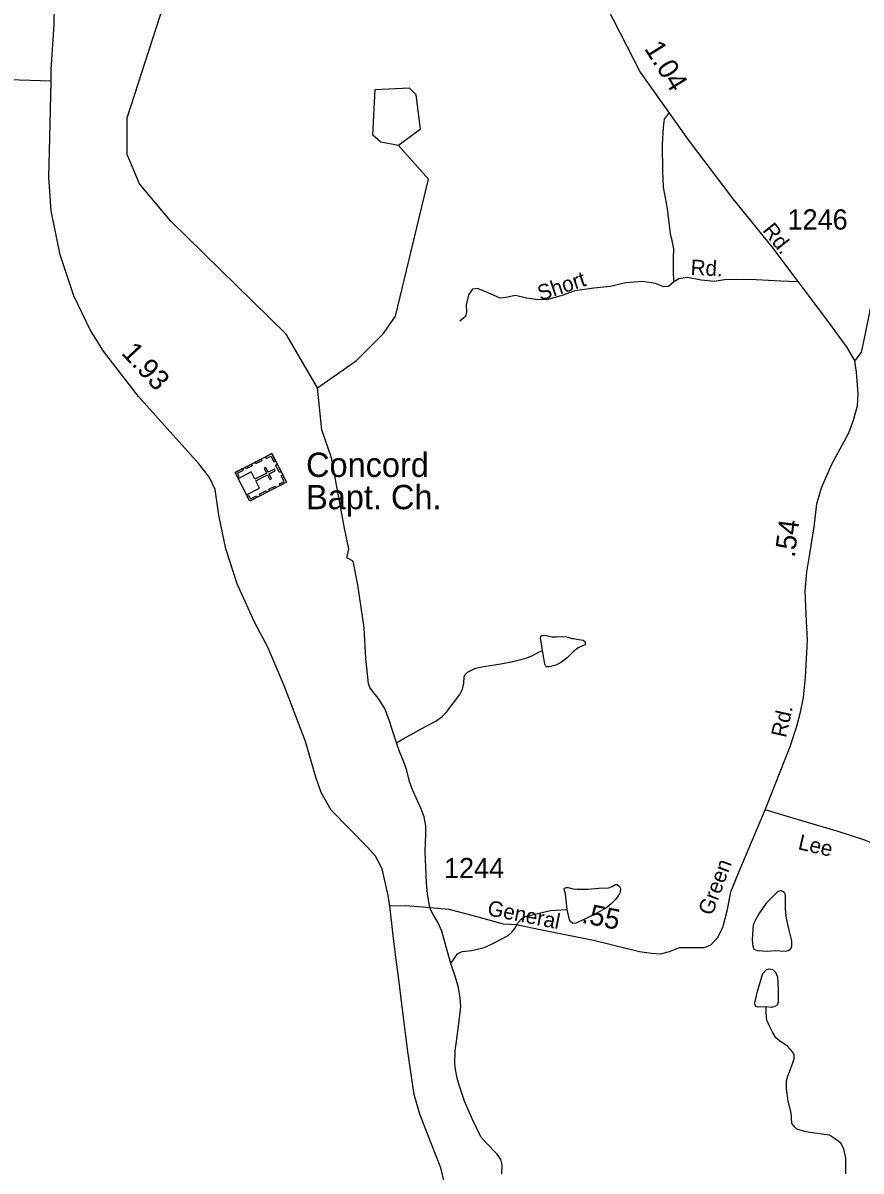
# Model space of a CAD drawing. Extents: x 2126262 to 2293712, y 749403 to 919119.
# Drawn here: x 2181448 to 2186622, y 876200 to 883288 of the extents above; entities that cross this region are included whole.
import ezdxf

# ---------------------------------------------------------------- set-up
doc = ezdxf.new("R2010")
doc.units = 0
for name, color, linetype in [('Exist Cultural Church with Cemetery CELL', 7, 'Continuous'), ('Exist Cultural Church with Cemetery Label', 7, 'Continuous'), ('Exist Hydrographic Misc Water Feature', 7, 'Continuous'), ('Exist Hydrographic Pond Under 1500 Sq Ft', 7, 'Continuous'), ('Exist Road Non-System Type 51', 7, 'Continuous'), ('Exist Road Non-System Type 51 Label', 7, 'Continuous'), ('Exist Road Secondary Mileage Hundredths English Label', 7, 'Continuous'), ('Exist Road Secondary Type 51 Attributed', 7, 'Continuous'), ('Exist Road Secondary Type 51 Label', 7, 'Continuous'), ('Exist Road Secondary Type 51 Number Label', 7, 'Continuous')]:
    doc.layers.add(name, color=color, linetype=linetype)

msp = doc.modelspace()

# ---------------------------------------------------------------- linework, layer by layer
at = {"layer": 'Exist Cultural Church with Cemetery CELL'}
for points in [[(2182983.7, 880629.1), (2183074.7, 880452), (2182848.2, 880335.7), (2182757.2, 880512.7)], [(2182945.2, 880609.3), (2182950.4, 880599.2), (2182979, 880613.9), (2182997.6, 880577.8), (2183007.5, 880582.9), (2182983.7, 880629.1)], [(2182819.4, 880544.7), (2182858, 880564.5), (2182863.2, 880554.4), (2182824.6, 880534.6)], [(2182879.2, 880575.4), (2182917.8, 880595.2), (2182923, 880585.1), (2182884.4, 880565.3)], [(2183017.6, 880563.2), (2183041.2, 880517.1), (2183031.1, 880511.9), (2183007.4, 880558)], [(2182772.4, 880483.4), (2182782.6, 880488.6), (2182772.6, 880508.2), (2182808.5, 880526.6), (2182803.4, 880536.5), (2182757.3, 880512.8)], [(2182777, 880474.4), (2182828.2, 880374.7), (2182908.7, 880416), (2182885.6, 880461.2), (2182958.1, 880498.4), (2182973.1, 880469.1), (2182982.9, 880474.1), (2182967.8, 880503.4), (2183005.4, 880522.7), (2183000.1, 880533), (2182962.5, 880513.8), (2182947.4, 880543.2), (2182937.6, 880538.2), (2182952.8, 880508.8), (2182880.3, 880471.5), (2182857.5, 880515.8)], [(2183036.1, 880432.1), (2183031, 880442.2), (2183059.6, 880456.9), (2183041.1, 880493), (2183051, 880498.1), (2183074.7, 880451.9)], [(2182965.9, 880408.9), (2183004.5, 880428.7), (2183009.7, 880418.5), (2182971.1, 880398.7)], [(2182833, 880365.1), (2182843.3, 880370.4), (2182853.3, 880350.8), (2182889.3, 880369.3), (2182894.3, 880359.4), (2182848.2, 880335.7)], [(2182907.3, 880378.8), (2182945.8, 880398.6), (2182951, 880388.4), (2182912.5, 880368.7)]]:
    msp.add_lwpolyline(points, close=True, dxfattribs=at)
at = {"layer": 'Exist Hydrographic Misc Water Feature'}
for points in [[(2183267.3, 881035.1), (2183073.3, 881367.1), (2182361.4, 882064.3), (2182168.4, 882294.6), (2182092.3, 882476.7), (2182091.3, 882703.1), (2182296.4, 883338.6), (2182536.3, 883648.5)], [(2183267.3, 881035.1), (2183507.4, 881204), (2183673.3, 881371.1), (2183748.3, 881477.8), (2183951.3, 882323.3), (2183767.4, 882530.6)], [(2183753.4, 878844.2), (2183711.7, 878977.1), (2183681.1, 879055.9), (2183641.7, 879118.4), (2183605.6, 879163.3), (2183590.2, 879184.1), (2183581.5, 879209.3), (2183565.1, 879365.1), (2183554.1, 879553.5), (2183515.4, 879819.4), (2183487.4, 879965.8), (2183448, 879985.5), (2183460, 880039.2), (2183430.3, 880178.7), (2183352.4, 880603.5), (2183293.3, 880775.3), (2183267.3, 881035.1)], [(2183753.4, 878844.2), (2183796.1, 878867.2), (2183858.5, 878902.3), (2183934, 878945), (2183996.4, 878977.8), (2184035.8, 879006.3), (2184061, 879031.5), (2184107, 879090.6), (2184144.2, 879141), (2184161.3, 879174.2), (2184170, 879211.5), (2184172.2, 879250.9), (2184178.8, 879266.2), (2184191.9, 879280.4), (2184241.2, 879304.5), (2184292.6, 879315.5), (2184397.7, 879330.8), (2184472.1, 879346.2), (2184554.2, 879365.9), (2184589.2, 879381.2), (2184629.7, 879400.9), (2184654.9, 879413)], [(2184090.1, 877481.8), (2184062.1, 877576.1), (2184033.6, 877681.3), (2184010.7, 877732.7), (2183981.1, 877783.6), (2183966.9, 877810.9), (2183958.1, 877839.4), (2183946.1, 877911.7), (2183939.5, 877979.6), (2183931.8, 878171.3), (2183935.1, 878281), (2183935.1, 878330.3), (2183925.3, 878387.2), (2183904.5, 878440.9), (2183855.2, 878549.1), (2183834.4, 878604.9), (2183818, 878671.7), (2183800.5, 878721), (2183772, 878790.6), (2183753.4, 878844.2)], [(2184090.1, 877481.8), (2184130.6, 877539.9), (2184144.8, 877549.7), (2184161.3, 877555.2), (2184217.1, 877560.7), (2184298.1, 877579.3), (2184356.1, 877608.9), (2184443.6, 877653.8), (2184466.6, 877674.6), (2184485.2, 877697.6), (2184506, 877733.7), (2184524.6, 877755.6), (2184544.3, 877769.9), (2184573.9, 877776.4), (2184661.4, 877798.3), (2184705.2, 877808.2), (2184735.9, 877810.4), (2184808.1, 877813.7)], [(2184404.9, 876181.7), (2184407.1, 876237.5), (2184397.2, 876271.5), (2184374.3, 876306.5), (2184307.5, 876373.8), (2184275.7, 876411), (2184223.6, 876518.3), (2184174.4, 876631.1), (2184142.7, 876724.2), (2184129.5, 876773.5), (2184118.6, 876825.9), (2184114.2, 876862.1), (2184116.4, 876944.2), (2184125.1, 877000.1), (2184143.7, 877142.8), (2184150.3, 877215.1), (2184147, 877266.5), (2184136.1, 877333.3), (2184116.4, 877403), (2184090.1, 877481.8)], [(2186527.2, 876181.4), (2186527.2, 876276.7), (2186515.1, 876336.9), (2186497.6, 876370.8), (2186464.8, 876397.1), (2186426.5, 876420.1), (2186392.5, 876425.6), (2186280.9, 876442), (2186226.2, 876458.9), (2186210.8, 876472), (2186195.5, 876495), (2186190, 876558.6), (2186172.5, 876631.9), (2186161.6, 876708.6), (2186162.7, 876756.2), (2186170.3, 876785.8), (2186201, 876866.8), (2186208.7, 876895.3), (2186208.7, 876919.4), (2186198.8, 876935.8), (2186169.3, 876967.6), (2186118.9, 877002.6), (2186097, 877021.3), (2186075.1, 877056.3), (2186059.8, 877090.3), (2186041.2, 877131.4), (2186037.9, 877151.2), (2186035.7, 877176.3), (2186035.7, 877212.5)]]:
    msp.add_lwpolyline(points, dxfattribs=at)
for points in [[(2184654.9, 879413), (2184642.4, 879492.9), (2184645.7, 879501.7), (2184651.2, 879506), (2184668.7, 879508.2), (2184715.7, 879498.4), (2184742, 879498.4), (2184777, 879500.6), (2184805.5, 879498.4), (2184836.1, 879488.5), (2184849.3, 879488.5), (2184867.9, 879483), (2184907.3, 879477.6), (2184917.1, 879468.8), (2184921.5, 879455.7), (2184914.9, 879445.8), (2184902.9, 879442.5), (2184876.6, 879429.4), (2184847.1, 879406.4), (2184807.7, 879369.2), (2184772.7, 879341.8), (2184738.7, 879322.1), (2184697.1, 879312.2), (2184680.7, 879312.2), (2184675.2, 879316.6), (2184669.8, 879328.6), (2184661, 879379)], [(2184808.1, 877813.7), (2184797.7, 877910.6), (2184790.1, 877939.1), (2184792.2, 877946.7), (2184801, 877950), (2184814.1, 877950), (2184843.7, 877942.4), (2184868.9, 877940.2), (2184935.6, 877940.2), (2185003.5, 877945.6), (2185062.6, 877947.8), (2185085.6, 877955.5), (2185106.4, 877969.7), (2185116.2, 877968.6), (2185131.5, 877955.5), (2185137, 877943.5), (2185135.9, 877921.5), (2185125, 877901.8), (2185103.1, 877874.5), (2185080.1, 877850.4), (2185044, 877820.8), (2184966.3, 877779.2), (2184921.4, 877757.3), (2184861.2, 877729.9), (2184843.7, 877728.8), (2184829.5, 877737.6), (2184821.8, 877749.6)], [(2186092.6, 877558.4), (2186043.9, 877555.9), (2185983.1, 877558.4), (2185962.5, 877568.1), (2185955.2, 877585.1), (2185951.5, 877626.5), (2185958.8, 877719), (2185969.7, 877749.4), (2185989.2, 877781), (2186042.7, 877860.1), (2186110.8, 877928.2), (2186127.8, 877930.7), (2186141.2, 877925.8), (2186148.5, 877917.3), (2186153.4, 877897.8), (2186154.6, 877816.3), (2186160.6, 877757.9), (2186175.2, 877695.8), (2186192.3, 877620.4), (2186193.5, 877586.4), (2186186.2, 877569.3), (2186172.8, 877558.4), (2186154.6, 877554.7)], [(2186035.7, 877212.5), (2185987.9, 877211.4), (2185974.8, 877214.7), (2185969.3, 877223.4), (2185967.1, 877238.8), (2185983.5, 877311), (2186016.3, 877419.5), (2186036.1, 877442.5), (2186055.8, 877449), (2186075.5, 877443.6), (2186094.1, 877427.1), (2186106.1, 877398.7), (2186110.5, 877320.9), (2186110.5, 877243.1), (2186105, 877224.5), (2186090.8, 877214.7), (2186067.8, 877210.3)]]:
    msp.add_lwpolyline(points, close=True, dxfattribs=at)
at = {"layer": 'Exist Hydrographic Pond Under 1500 Sq Ft'}
msp.add_lwpolyline([(2183767.4, 882530.6), (2183658.3, 882552.5), (2183608.3, 882596.2), (2183623.3, 882878), (2183831.4, 882886.8), (2183873.4, 882846.6), (2183899.3, 882629.5), (2183767.4, 882530.6)], dxfattribs=at)
at = {"layer": 'Exist Road Non-System Type 51'}
for points in [[(2181621.3, 882929.1), (2181359.8, 882938), (2181085.6, 882964.5), (2180632.7, 882989.7), (2180444.9, 883000.8), (2180364.1, 883010.6), (2180122.8, 883012), (2179952.7, 883020.4), (2179879.3, 883026.1), (2179855.6, 883016.3), (2179845.8, 883001), (2179840.2, 882977.2), (2179810.9, 882934), (2179760.7, 882875.4), (2179725.9, 882833.5), (2179711.9, 882763.7), (2179674.3, 882575.3)], [(2185437.2, 882735), (2185406.8, 882694.2), (2185399.9, 882645.4), (2185394.3, 882537.9), (2185395.7, 882371.3), (2185401.2, 882275), (2185424.9, 882142.4), (2185444.5, 881986.8), (2185451.4, 881956.1), (2185464, 881893.3), (2185462.6, 881837.4), (2185462.6, 881762.1), (2185464, 881688.1)], [(2185464, 881688.1), (2185432.4, 881660.5), (2185404.5, 881659.1), (2185352.9, 881680), (2185272.1, 881692.6), (2185170.3, 881684.2), (2185072.6, 881660.5), (2184972.2, 881650.7), (2184855.1, 881634), (2184784, 881607.5), (2184681, 881578.2), (2184614.1, 881581), (2184556.9, 881589.4), (2184488.6, 881606.1), (2184428.6, 881592.2), (2184393.8, 881589.4), (2184319.8, 881622.9), (2184254.9, 881649.5), (2184224.2, 881643.9), (2184199.1, 881609), (2184183.7, 881544.8), (2184186.5, 881504.3), (2184179.5, 881475), (2184144.7, 881447.1)], [(2186232.8, 881690.1), (2186127.5, 881693.7), (2185975.5, 881702), (2185855.5, 881703.4), (2185778.8, 881702), (2185714.7, 881692.3), (2185635.2, 881700.6), (2185550.1, 881716), (2185497.1, 881707.6), (2185464, 881688.1)]]:
    msp.add_lwpolyline(points, dxfattribs=at)
at = {"layer": 'Exist Road Secondary Type 51 Attributed'}
for points in [[(2183767.6, 885885.8), (2183978, 885600.5), (2184384.8, 885012.6), (2184492.9, 884845.8), (2184543.1, 884725.8), (2184608.5, 884537.8), (2184664.2, 884326.3), (2184711.6, 884111.4), (2184852.4, 883785.6), (2185091.9, 883310), (2185259.2, 882985.4), (2185555.8, 882567.5), (2185830.2, 882202.5), (2186069.8, 881908.7), (2186424.5, 881435.4), (2186534.3, 881283.8), (2186583.1, 881200.1)], [(2183712.2, 877837), (2183702.4, 877901.2), (2183665, 878066.4), (2183624.6, 878143.2), (2183575.8, 878199), (2183350.2, 878427.2), (2183288.8, 878536.1), (2183256.7, 878632.4), (2183191.5, 878850.9), (2183063.3, 879192.2), (2182960.4, 879434.3), (2182878.1, 879587.9), (2182770.9, 879824.4), (2182701.2, 880040.7), (2182656.6, 880249.2), (2182634.3, 880406.9), (2182599.5, 880482.3), (2182536.6, 880563.4), (2182161.8, 880982.8), (2181944.5, 881261.3), (2181862.2, 881392.5), (2181762, 881603.9), (2181677, 881856.5), (2181622.7, 882127.4), (2181608.7, 882335.4), (2181612.9, 882578.8), (2181621.3, 882929.1), (2181622.9, 883001.1), (2181641.1, 883279.6), (2181646.6, 883615.5)], [(2186583.1, 881200.1), (2186625.6, 881254.9), (2186638.2, 881310.8), (2186673, 881481.8), (2186705.1, 881654.9), (2186723.2, 881749.8), (2186759.5, 881816.8), (2187025.4, 882198.3), (2187233, 882476.6), (2187283.2, 882528.2), (2187354.3, 882578.5), (2187418.4, 882620.3), (2187499.3, 882697.1), (2187660.6, 882840.1), (2187847.5, 882993.6), (2188079.7, 883195.4), (2188177.4, 883277.7), (2188237.3, 883337.7)], [(2186029.7, 878428.9), (2186184.4, 878821.5), (2186226.2, 878947.1), (2186248.2, 879032.8), (2186266.3, 879123.5), (2186278.9, 879247.7), (2186291.4, 879478.8), (2186287.2, 879554.2), (2186280.2, 879685.4), (2186276.1, 879779.9), (2186287.2, 879899.9), (2186305.4, 880010.2), (2186333.1, 880178), (2186349.8, 880319), (2186377.7, 880418.1), (2186440.5, 880560.4), (2186547.5, 880757.6), (2186575.4, 880835.7), (2186600.5, 880925.1), (2186603.3, 880999), (2186593.6, 881132.1), (2186583.1, 881200.1)], [(2183712.2, 877837), (2183810.4, 877839.4), (2183913.6, 877831.1), (2184078.2, 877815.7), (2184219, 877779.4), (2184412.1, 877726.5), (2184494.3, 877720.9), (2184631, 877693), (2184969.9, 877626), (2185255, 877555.3), (2185328.9, 877544.1), (2185384.7, 877541.3), (2185440.5, 877555.3), (2185500.4, 877579), (2185557.6, 877580.4), (2185655.2, 877580.4), (2185695.7, 877595.7), (2185736.1, 877639), (2185767.8, 877703.8), (2185797.1, 877814.1), (2185818, 877922.9), (2185868.2, 878045.8), (2186029.7, 878428.9)], [(2188508.2, 877199.9), (2188162, 877156.4), (2187823.6, 877111.7), (2187710.6, 877118.7), (2187634.6, 877138.7), (2187509.1, 877177.8), (2187400.3, 877269.9), (2187308.3, 877384.4), (2187216.3, 877535.1), (2187060.4, 877816.2), (2186985.1, 877961.3), (2186881.9, 878086.9), (2186762.3, 878192.3), (2186645.1, 878242.5), (2186480.6, 878295.6), (2186257.4, 878362.6), (2186029.7, 878428.9)], [(2184050.5, 876125.2), (2184026.8, 876218.7), (2183967, 876375.7), (2183897.3, 876551.6), (2183863.8, 876671.6), (2183823.5, 876938.6), (2183794.2, 877181.4), (2183767.6, 877382.9), (2183749.4, 877519.6), (2183734.2, 877653.4), (2183712.2, 877837)]]:
    msp.add_lwpolyline(points, dxfattribs=at)

# ---------------------------------------------------------------- texts
at = {"layer": 'Exist Cultural Church with Cemetery Label'}
for s, p in [('Concord', (2183195.8, 880485.2)), ('Bapt. Ch.', (2183195.8, 880286))]:
    msp.add_text(s, height=150, dxfattribs=at).set_placement(p)
at = {"layer": 'Exist Road Non-System Type 51 Label'}
for s, rotation, p in [('Rd.', 357.26318, (2185568.4, 881732.9)), ('Short', 18.5249, (2184643.4, 881571.4))]:
    msp.add_text(s, height=95, rotation=rotation, dxfattribs=at).set_placement(p)
at = {"layer": 'Exist Road Secondary Mileage Hundredths English Label'}
for s, rotation, p in [('1.04', 301.94395, (2185281.1, 883130.4)), ('1.93', 312.97048, (2182051.1, 881246.7)), ('.54', 82.96404, (2186212.5, 879983.9)), ('.55', 348.69517, (2184892.2, 877733.7))]:
    msp.add_text(s, height=125, rotation=rotation, dxfattribs=at).set_placement(p)
at = {"layer": 'Exist Road Secondary Type 51 Label'}
for s, rotation, p in [('Rd.', 308.56681, (2186009.2, 882006.5)), ('Rd.', 77.29897, (2186158.2, 878871.3)), ('Lee', 346.78821, (2186228.1, 878187.8)), ('Green', 69.52867, (2185702.4, 877771.9)), ('General', 348.78021, (2184310.1, 877780))]:
    msp.add_text(s, height=95, rotation=rotation, dxfattribs=at).set_placement(p)
at = {"layer": 'Exist Road Secondary Type 51 Number Label'}
for s, p in [('1246', (2186167.9, 882012.5)), ('1244', (2184047.1, 878007.9))]:
    msp.add_text(s, height=125, dxfattribs=at).set_placement(p)

doc.saveas('drawing.dxf')
